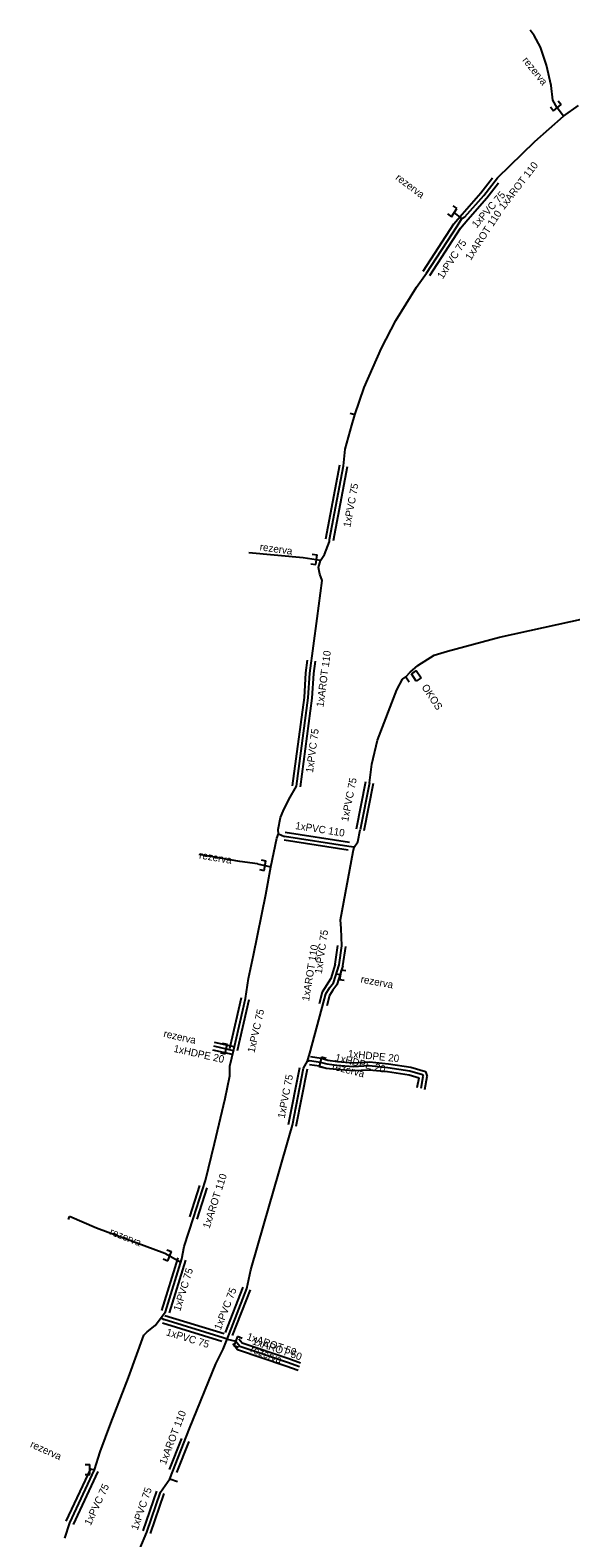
# Model space of a CAD drawing. Extents: x -651943 to -618711, y -1138561 to -1100552.
# Drawn here: x -648536.2 to -648481.1, y -1112337.8 to -1112184 of the extents above; entities that cross this region are included whole.
import ezdxf

# ---------------------------------------------------------------- set-up
doc = ezdxf.new("R2010")
doc.units = 0
doc.layers.add('KT trasa', color=7, linetype='Continuous')
doc.layers.add('KT zařízení', color=7, linetype='Continuous')

# ---------------------------------------------------------------- blocks, each defined once
blk = doc.blocks.new('TVREZ')
at = {"layer": 'KT zařízení'}
for p, q in [((-0.05, 0.05), (0, 0.05)), ((0, -0.05), (0, 0.05)), ((-0.05, -0.05), (0, -0.05))]:
    blk.add_line(p, q, dxfattribs=at)

msp = doc.modelspace()

# ---------------------------------------------------------------- linework, layer by layer
at = {"layer": 'KT trasa'}
for p, q in [((-648484.81, -1112184.56), (-648485.22, -1112184.03)), ((-648484.18, -1112185.77), (-648484.81, -1112184.56)), ((-648483.56, -1112187.61), (-648484.18, -1112185.77)), ((-648483.1, -1112189.68), (-648483.56, -1112187.61)), ((-648482.93, -1112191.17), (-648483.1, -1112189.68)), ((-648482.47, -1112191.94), (-648482.93, -1112191.17)), ((-648481.85, -1112192.8), (-648482.47, -1112191.94)), ((-648481.85, -1112192.8), (-648480.32, -1112191.71)), ((-648484.77, -1112195.37), (-648481.85, -1112192.8)), ((-648488.58, -1112199.1), (-648484.77, -1112195.37)), ((-648489.96, -1112200.88), (-648488.58, -1112199.1)), ((-648491.88, -1112203.06), (-648489.96, -1112200.88)), ((-648492.19, -1112203.25), (-648492.98, -1112202.63)), ((-648492.69, -1112204.01), (-648492.19, -1112203.25)), ((-648492.19, -1112203.25), (-648491.88, -1112203.06)), ((-648495.82, -1112208.81), (-648492.69, -1112204.01)), ((-648496.82, -1112210.22), (-648495.82, -1112208.81)), ((-648498.92, -1112213.65), (-648496.82, -1112210.22)), ((-648500.4, -1112216.47), (-648498.92, -1112213.65)), ((-648502.17, -1112220.48), (-648500.4, -1112216.47)), ((-648503.1, -1112223.25), (-648502.17, -1112220.48)), ((-648503.1, -1112223.25), (-648503.6, -1112223.13)), ((-648503.41, -1112224.32), (-648503.1, -1112223.25)), ((-648504.09, -1112226.77), (-648503.41, -1112224.32)), ((-648504.26, -1112228.44), (-648504.09, -1112226.77)), ((-648505.68, -1112235.98), (-648504.26, -1112228.44)), ((-648506.2, -1112237.51), (-648505.69, -1112236.17)), ((-648505.69, -1112236.17), (-648505.68, -1112235.98)), ((-648508.38, -1112237.83), (-648513.91, -1112237.31)), ((-648506.61, -1112238.09), (-648508.38, -1112237.83)), ((-648506.83, -1112238.82), (-648506.61, -1112238.09)), ((-648506.61, -1112238.09), (-648506.2, -1112237.51)), ((-648506.96, -1112244.02), (-648506.45, -1112240.13)), ((-648506.67, -1112239.5), (-648506.83, -1112238.82)), ((-648506.45, -1112240.13), (-648506.67, -1112239.5)), ((-648507.7, -1112249.59), (-648506.96, -1112244.02)), ((-648488.35, -1112245.91), (-648478, -1112243.64)), ((-648493.67, -1112247.34), (-648488.35, -1112245.91)), ((-648496.7, -1112248.81), (-648495.01, -1112247.77)), ((-648495.01, -1112247.77), (-648493.67, -1112247.34)), ((-648497.46, -1112249.49), (-648496.7, -1112248.81)), ((-648507.86, -1112252.1), (-648507.7, -1112249.59)), ((-648498.82, -1112251.29), (-648498.25, -1112250.22)), ((-648498.25, -1112250.22), (-648497.9, -1112249.95)), ((-648497.9, -1112249.95), (-648497.46, -1112249.49)), ((-648497.9, -1112249.95), (-648497.58, -1112250.49)), ((-648509.06, -1112261.13), (-648507.86, -1112252.1)), ((-648500.79, -1112256.42), (-648498.82, -1112251.29)), ((-648501.37, -1112258.86), (-648500.79, -1112256.42)), ((-648501.62, -1112260.76), (-648501.37, -1112258.86)), ((-648509.83, -1112262.46), (-648509.06, -1112261.13)), ((-648501.62, -1112260.76), (-648502.58, -1112265.58)), ((-648510.43, -1112263.65), (-648509.83, -1112262.46)), ((-648510.93, -1112265.53), (-648510.68, -1112264.32)), ((-648510.68, -1112264.32), (-648510.43, -1112263.65)), ((-648511.06, -1112266.42), (-648510.9, -1112265.99)), ((-648510.9, -1112265.99), (-648510.93, -1112265.53)), ((-648510.9, -1112265.99), (-648510.27, -1112266.23)), ((-648503.73, -1112267.25), (-648510.27, -1112266.23)), ((-648502.82, -1112266.79), (-648502.58, -1112265.58)), ((-648511.69, -1112269.33), (-648511.06, -1112266.42)), ((-648504.57, -1112274.75), (-648503.29, -1112267.77)), ((-648503.19, -1112267.35), (-648503.73, -1112267.25)), ((-648503.29, -1112267.77), (-648503.19, -1112267.35)), ((-648503.19, -1112267.35), (-648502.82, -1112266.79)), ((-648514.84, -1112268.79), (-648518.99, -1112268.09)), ((-648513.04, -1112269.04), (-648514.84, -1112268.79)), ((-648513.04, -1112269.04), (-648511.69, -1112269.33)), ((-648512.19, -1112272.16), (-648511.69, -1112269.33)), ((-648513.45, -1112278.34), (-648512.19, -1112272.16)), ((-648504.51, -1112275.63), (-648504.57, -1112274.75)), ((-648504.43, -1112277.41), (-648504.51, -1112275.63)), ((-648513.96, -1112280.74), (-648513.45, -1112278.34)), ((-648504.71, -1112279.34), (-648504.43, -1112277.41)), ((-648505.29, -1112281.18), (-648504.71, -1112279.34)), ((-648514.27, -1112282.76), (-648513.96, -1112280.74)), ((-648506.06, -1112282.29), (-648505.68, -1112281.67)), ((-648505.68, -1112281.67), (-648505.29, -1112281.18)), ((-648504.6, -1112280.36), (-648505.01, -1112280.28)), ((-648515.46, -1112287.96), (-648514.27, -1112282.76)), ((-648507.63, -1112288.11), (-648506.06, -1112282.29)), ((-648515.49, -1112288.09), (-648517.5, -1112287.64)), ((-648515.84, -1112289.66), (-648515.46, -1112287.96)), ((-648508.33, -1112289.87), (-648507.93, -1112289.14)), ((-648507.93, -1112289.14), (-648507.63, -1112288.11)), ((-648507.93, -1112289.14), (-648507.69, -1112289.09)), ((-648507.69, -1112289.09), (-648506.63, -1112289.24)), ((-648506.63, -1112289.24), (-648505.95, -1112289.44)), ((-648516.33, -1112292.96), (-648515.84, -1112290.64)), ((-648515.84, -1112290.64), (-648515.84, -1112289.66)), ((-648509.47, -1112295.69), (-648508.33, -1112289.87)), ((-648505.95, -1112289.44), (-648504.93, -1112289.56)), ((-648504.93, -1112289.56), (-648503.28, -1112289.71)), ((-648503.28, -1112289.71), (-648501.64, -1112289.61)), ((-648501.64, -1112289.61), (-648499.73, -1112289.8)), ((-648499.73, -1112289.8), (-648497.49, -1112290.14)), ((-648497.49, -1112290.14), (-648496.21, -1112290.51)), ((-648496.35, -1112291.92), (-648496.13, -1112290.72)), ((-648496.21, -1112290.51), (-648496.13, -1112290.72)), ((-648517.42, -1112297.54), (-648516.33, -1112292.96)), ((-648510.88, -1112300.65), (-648509.78, -1112296.74)), ((-648509.78, -1112296.74), (-648509.47, -1112295.69)), ((-648518.34, -1112301.33), (-648517.42, -1112297.54)), ((-648519.57, -1112305.13), (-648518.34, -1112301.33)), ((-648512.36, -1112305.72), (-648510.88, -1112300.65)), ((-648532.32, -1112305.3), (-648532.2, -1112304.98)), ((-648529.46, -1112306.18), (-648532.2, -1112304.98)), ((-648522.48, -1112308.77), (-648529.46, -1112306.18)), ((-648520.51, -1112308.04), (-648519.57, -1112305.13)), ((-648513.73, -1112310.44), (-648512.36, -1112305.72)), ((-648520.85, -1112309.69), (-648522.48, -1112308.77)), ((-648522.4, -1112314.71), (-648520.74, -1112309.32)), ((-648520.74, -1112309.32), (-648520.51, -1112308.04)), ((-648514.12, -1112312.33), (-648513.73, -1112310.44)), ((-648515.94, -1112316.98), (-648514.12, -1112312.33)), ((-648523.46, -1112316.11), (-648522.4, -1112314.71)), ((-648522.85, -1112315.31), (-648522.6, -1112315.5)), ((-648516.54, -1112317.35), (-648522.6, -1112315.5)), ((-648526.2, -1112321.39), (-648524.63, -1112317.08)), ((-648524.63, -1112317.08), (-648524.29, -1112316.74)), ((-648524.29, -1112316.74), (-648523.46, -1112316.11)), ((-648516.53, -1112318.53), (-648515.94, -1112316.98)), ((-648517.29, -1112320.01), (-648516.53, -1112318.53)), ((-648516.14, -1112317.5), (-648516.54, -1112317.35)), ((-648516.14, -1112317.5), (-648515.25, -1112317.7)), ((-648515.25, -1112317.7), (-648514.84, -1112318.21)), ((-648514.84, -1112318.21), (-648509.99, -1112319.85)), ((-648519.97, -1112326.6), (-648517.29, -1112320.01)), ((-648509.99, -1112319.85), (-648508.77, -1112320.28)), ((-648527.98, -1112326.06), (-648526.2, -1112321.39)), ((-648529.09, -1112328.97), (-648527.98, -1112326.06)), ((-648521.96, -1112331.73), (-648519.97, -1112326.6)), ((-648529.65, -1112330.82), (-648529.09, -1112328.97)), ((-648532.17, -1112336.21), (-648529.65, -1112330.82)), ((-648529.65, -1112330.82), (-648530.12, -1112330.79)), ((-648522.92, -1112333.11), (-648521.96, -1112331.73)), ((-648521.96, -1112331.73), (-648521.18, -1112332)), ((-648524.32, -1112337.18), (-648522.92, -1112333.11)), ((-648532.69, -1112337.78), (-648532.17, -1112336.21)), ((-648525.05, -1112338.87), (-648524.32, -1112337.18))]:
    msp.add_line(p, q, dxfattribs=at)
at = {"layer": 'KT zařízení'}
for p, q in [((-648490.27, -1112200.63), (-648489.09, -1112199.1)), ((-648489.65, -1112201.13), (-648488.45, -1112199.59)), ((-648492.18, -1112202.8), (-648490.27, -1112200.63)), ((-648491.58, -1112203.32), (-648489.65, -1112201.13)), ((-648493.03, -1112203.79), (-648492.18, -1112202.8)), ((-648492.35, -1112204.23), (-648491.58, -1112203.32)), ((-648496.16, -1112208.59), (-648493.03, -1112203.79)), ((-648495.48, -1112209.03), (-648492.35, -1112204.23)), ((-648506.07, -1112235.91), (-648504.65, -1112228.36)), ((-648505.29, -1112236.05), (-648503.87, -1112228.51)), ((-648508.1, -1112249.56), (-648507.93, -1112248.26)), ((-648507.3, -1112249.62), (-648507.13, -1112248.36)), ((-648496.85, -1112249.33), (-648497.34, -1112249.66)), ((-648496.85, -1112249.33), (-648496.36, -1112250.07)), ((-648508.26, -1112252.06), (-648508.1, -1112249.56)), ((-648507.46, -1112252.13), (-648507.3, -1112249.62)), ((-648496.85, -1112250.4), (-648497.34, -1112249.66)), ((-648496.36, -1112250.07), (-648496.85, -1112250.4)), ((-648509.46, -1112261.08), (-648508.26, -1112252.06)), ((-648508.66, -1112261.18), (-648507.46, -1112252.13)), ((-648502.01, -1112260.68), (-648502.97, -1112265.5)), ((-648501.23, -1112260.84), (-648502.19, -1112265.66)), ((-648503.67, -1112266.85), (-648510.21, -1112265.83)), ((-648503.79, -1112267.65), (-648510.33, -1112266.62)), ((-648505.1, -1112279.25), (-648504.83, -1112277.35)), ((-648504.32, -1112279.43), (-648504.03, -1112277.47)), ((-648505.1, -1112279.25), (-648505.56, -1112280.71)), ((-648504.32, -1112279.43), (-648504.93, -1112281.37)), ((-648505.56, -1112280.71), (-648506.43, -1112282.13)), ((-648504.93, -1112281.37), (-648505.35, -1112281.9)), ((-648515.85, -1112287.87), (-648514.66, -1112282.67)), ((-648515.07, -1112288.05), (-648513.88, -1112282.85)), ((-648506.43, -1112282.13), (-648506.75, -1112283.31)), ((-648505.69, -1112282.45), (-648505.98, -1112283.52)), ((-648505.35, -1112281.9), (-648505.69, -1112282.45)), ((-648515.4, -1112287.7), (-648517.41, -1112287.25)), ((-648515.4, -1112287.7), (-648516.19, -1112287.52)), ((-648515.58, -1112288.48), (-648517.59, -1112288.03)), ((-648515.58, -1112288.48), (-648516.38, -1112288.3)), ((-648507.63, -1112288.69), (-648506.55, -1112288.85)), ((-648506.55, -1112288.86), (-648505.87, -1112289.06)), ((-648505.87, -1112289.06), (-648504.89, -1112289.18)), ((-648504.89, -1112289.18), (-648503.27, -1112289.32)), ((-648503.27, -1112289.32), (-648501.63, -1112289.22)), ((-648501.63, -1112289.22), (-648499.69, -1112289.41)), ((-648499.69, -1112289.41), (-648497.4, -1112289.76)), ((-648509.86, -1112295.61), (-648508.72, -1112289.79)), ((-648509.08, -1112295.77), (-648507.94, -1112289.95)), ((-648507.75, -1112289.49), (-648506.71, -1112289.63)), ((-648506.71, -1112289.65), (-648506.03, -1112289.85)), ((-648506.03, -1112289.85), (-648504.97, -1112289.97)), ((-648504.97, -1112289.97), (-648503.29, -1112290.12)), ((-648503.29, -1112290.12), (-648501.65, -1112290.02)), ((-648501.65, -1112290.02), (-648499.77, -1112290.21)), ((-648499.77, -1112290.21), (-648497.58, -1112290.54)), ((-648497.58, -1112290.54), (-648496.56, -1112290.84)), ((-648497.4, -1112289.76), (-648495.91, -1112290.19)), ((-648496.74, -1112291.83), (-648496.56, -1112290.84)), ((-648495.96, -1112292.03), (-648495.72, -1112290.7)), ((-648495.91, -1112290.19), (-648495.72, -1112290.7)), ((-648519.95, -1112305.01), (-648518.92, -1112301.83)), ((-648519.19, -1112305.25), (-648518.16, -1112302.08)), ((-648522.78, -1112314.59), (-648521.12, -1112309.2)), ((-648522.02, -1112314.83), (-648520.36, -1112309.44)), ((-648516.31, -1112316.83), (-648514.49, -1112312.18)), ((-648515.57, -1112317.12), (-648513.75, -1112312.48)), ((-648516.42, -1112316.97), (-648522.48, -1112315.12)), ((-648516.66, -1112317.73), (-648522.72, -1112315.88)), ((-648515.56, -1112317.95), (-648515.08, -1112318.55)), ((-648515.08, -1112318.55), (-648510.15, -1112320.22)), ((-648514.94, -1112317.45), (-648514.6, -1112317.87)), ((-648514.6, -1112317.87), (-648509.83, -1112319.48)), ((-648509.83, -1112319.48), (-648508.64, -1112319.9)), ((-648510.15, -1112320.22), (-648508.9, -1112320.66)), ((-648520.8, -1112327.63), (-648522.03, -1112330.8)), ((-648520.05, -1112327.92), (-648521.28, -1112331.09)), ((-648532.53, -1112336.04), (-648530.01, -1112330.65)), ((-648531.81, -1112336.38), (-648529.29, -1112330.99)), ((-648524.7, -1112337.05), (-648523.3, -1112332.98)), ((-648523.94, -1112337.31), (-648522.54, -1112333.24))]:
    msp.add_line(p, q, dxfattribs=at)

# ---------------------------------------------------------------- block references
for p, xscale, yscale, rotation in [((-648482.47, -1112191.94), 10.000033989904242, 10.00003398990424, -51.278481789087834), ((-648492.98, -1112202.63), 10.000003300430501, 10.000003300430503, -33.20122889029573), ((-648507.03, -1112238.03), 10.000023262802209, 10.000023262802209, -7.834547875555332), ((-648512.26, -1112269.21), 9.999997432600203, 9.999997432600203, -9.715497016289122), ((-648504.6, -1112280.36), 10.00000911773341, 10.000009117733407, 170.43065350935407), ((-648516.23, -1112287.92), 10.000028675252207, 10.00002867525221, -11.218887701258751), ((-648506.63, -1112289.24), 9.99999419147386, 9.99999419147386, 165.87050983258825), ((-648522, -1112309.04), 10.000005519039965, 10.000005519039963, -21.80903931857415), ((-648515.25, -1112317.7), 10.000014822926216, 10.000014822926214, 158.59073685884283)]:
    msp.add_blockref('TVREZ', p, dxfattribs=dict(at, xscale=xscale, yscale=yscale, rotation=rotation))
at = {"layer": 'KT zařízení', "xscale": 10, "yscale": 10}
msp.add_blockref('TVREZ', (-648530.12, -1112330.79), dxfattribs=at)

# ---------------------------------------------------------------- texts
at = {"layer": 'KT zařízení'}
for s, rotation, p in [('rezerva', 308.7493, (-648486.07, -1112187.12)), ('1xAROT 110', 52.2143, (-648487.92, -1112202.4)), ('rezerva', 322.8604, (-648499.03, -1112199.2)), ('1xPVC 75', 48.6285, (-648490.69, -1112204.26)), ('1xAROT 110', 56.6593, (-648491.29, -1112207.56)), ('1xPVC 75', 56.8923, (-648494.15, -1112209.47)), ('1xPVC 75', 79.3345, (-648503.57, -1112234.76)), ('rezerva', 352.0802, (-648512.84, -1112237.06)), ('1xAROT 110', 82.4323, (-648506.31, -1112253.09)), ('OKOS', 303.492, (-648496.34, -1112251.02)), ('1xPVC 75', 82.4327, (-648507.38, -1112259.78)), ('1xPVC 75', 78.7358, (-648503.79, -1112264.77)), ('1xPVC 110', 351.1354, (-648509.22, -1112265.48)), ('rezerva', 350.3305, (-648519.02, -1112268.48)), ('1xPVC 75', 81.7472, (-648506.48, -1112280.29)), ('1xAROT 110', 80.7303, (-648507.78, -1112283.07)), ('rezerva', 349.3333, (-648502.56, -1112281.13)), ('1xPVC 75', 77.11, (-648513.35, -1112288.35)), ('rezerva', 347.3868, (-648522.67, -1112286.67)), ('1xHDPE 20', 347.3868, (-648521.64, -1112288.2)), ('1xHDPE 20', 346.107, (-648505.18, -1112289.1)), ('1xHDPE 20', 354.3332, (-648503.84, -1112288.74)), ('1xPVC 75', 78.9174, (-648510.27, -1112295.03)), ('rezerva', 345.8804, (-648505.48, -1112290)), ('1xAROT 110', 72.0641, (-648517.93, -1112306.28)), ('rezerva', 338.2625, (-648528.18, -1112306.81)), ('1xPVC 75', 72.8823, (-648520.92, -1112314.7)), ('1xPVC 75', 68.6247, (-648516.79, -1112316.63)), ('1xPVC 75', 343.0236, (-648522.41, -1112317.09)), ('1xAROT 50', 341.3131, (-648514.2, -1112317.53)), ('rezerva', 338.6665, (-648513.83, -1112318.79)), ('1xAROT 50', 341.3131, (-648513.63, -1112318)), ('1xAROT 110', 68.8043, (-648522.39, -1112330.36)), ('rezerva', 335.6415, (-648536.28, -1112328.47)), ('1xPVC 75', 64.9424, (-648530.05, -1112336.56)), ('1xPVC 75', 71.0178, (-648525.26, -1112337.04))]:
    msp.add_text(s, height=0.75, rotation=rotation, dxfattribs=at).set_placement(p)

doc.saveas('drawing.dxf')
